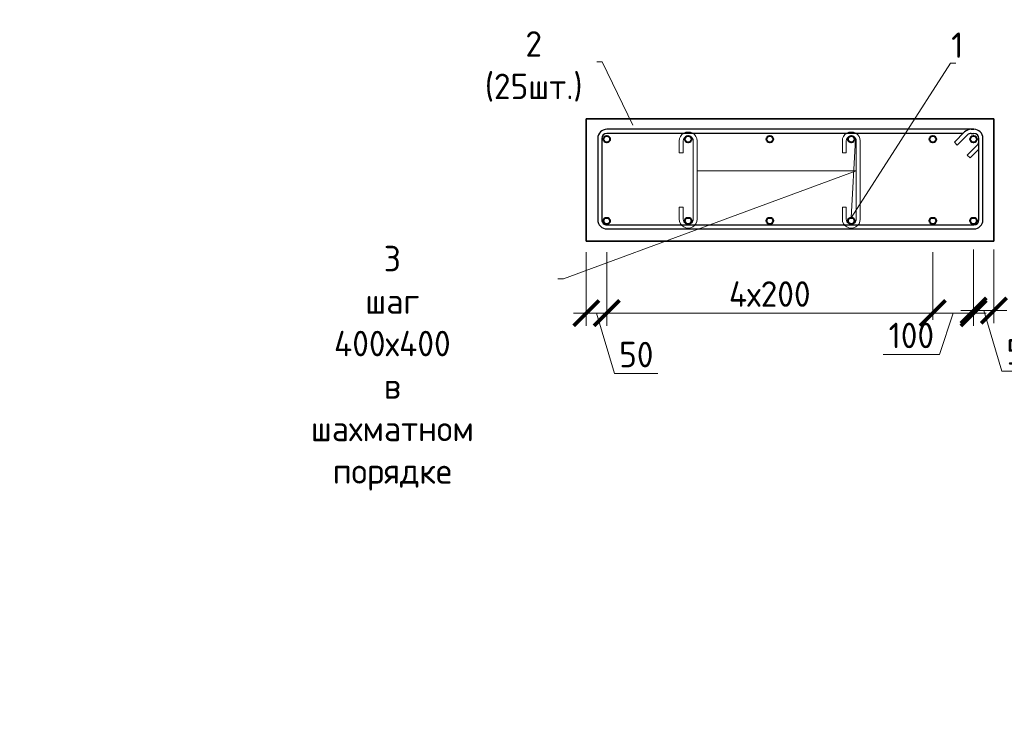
# Model space of a CAD drawing. Header units: millimetres. Extents: x 369815 to 1481759, y -423071 to -27917.
# Tile 321 of 380: x 736370 to 746031, y -130357 to -123541. Entities that reach past the tile are written whole.
import ezdxf
from ezdxf import colors
from ezdxf.entities.mleader import LeaderData, LeaderLine
from ezdxf.math import Vec2, Vec3

# ---------------------------------------------------------------- set-up
doc = ezdxf.new("R2010")
doc.units = ezdxf.units.MM
for name, color, linetype, lineweight in [('Арм_шпильки', 143, 'Continuous', 18), ('Армирование', 3, 'Continuous', 40), ('Выноски', 20, 'Continuous', 20), ('подоснова', 151, 'Continuous', 5), ('РАЗМЕРЫ', 1, 'Continuous', 9)]:
    doc.layers.add(name, color=color, linetype=linetype, lineweight=lineweight)
doc.layers.add('Колонна_ бетон', color=7, linetype='Continuous', lineweight=50, true_color=0xb4b496)
doc.styles.add('GOST 2.304', font='CS_Gost2304.shx')
doc.styles.add('GOST-2.304_Type-B', font='GOST_Common.ttf')
doc.styles.add('ГОСТ', font='GOST_Common.ttf')
doc.dimstyles.new('мой 25', dxfattribs={"dimscale": 100, "dimtxt": 2.5, "dimasz": 2.5, "dimexe": 1.25, "dimexo": 0.625, "dimtad": 1, "dimdec": 0, "dimlfac": 0.5, "dimtxsty": 'GOST-2.304_Type-B', "dimblk": 'ARCHTICK', "dimcen": 2.5, "dimdle": 1.25, "dimaunit": 1, "dimadec": 1, "dimazin": 2, "dimtfac": 1, "dimtdec": 0, "dimtmove": 1, "dimatfit": 3, "dimfxl": 6, "dimfxlon": 1, "dimtfill": 1, "dimlwd": -1, "dimlwe": -1, "dimarcsym": 0})

# ---------------------------------------------------------------- blocks, each defined once
blk = doc.blocks.new('_ArchTick')
at = {"color": 0, "linetype": 'ByBlock', "const_width": 0.15}
blk.add_lwpolyline([(-0.5, -0.5), (0.5, 0.5)], dxfattribs=at)
blk = doc.blocks.new('*D445')
at = {"layer": 'DEFPOINTS', "color": 0, "transparency": 16777216}
for p in [(742129.5, -125535.6), (741929.5, -125714.7), (741929.5, -126420.5)]:
    blk.add_point(p, dxfattribs=at)
at = {"layer": 'РАЗМЕРЫ', "color": 0, "linetype": 'Continuous', "transparency": 16777216}
for p, q in [((741929.5, -125820.5), (741929.5, -126545.5)), ((742129.5, -125820.5), (742129.5, -126545.5)), ((742254.5, -126420.5), (741804.5, -126420.5)), ((742029.5, -126420.5), (742207.6, -127014.3)), ((742207.6, -127014.3), (742632.6, -127014.3))]:
    blk.add_line(p, q, dxfattribs=at)
at = {"layer": 'РАЗМЕРЫ', "color": 0, "transparency": 16777216, "xscale": 250, "yscale": 250, "zscale": 250, "rotation": 180}
blk.add_blockref('_ArchTick', (741929.5, -126420.5), dxfattribs=at)
at = {"layer": 'РАЗМЕРЫ', "color": 0, "transparency": 16777216, "xscale": 250, "yscale": 250, "zscale": 250}
blk.add_blockref('_ArchTick', (742129.5, -126420.5), dxfattribs=at)
at = {"layer": 'РАЗМЕРЫ', "color": 0, "transparency": 16777216, "insert": (742420.1, -126826.8), "char_height": 250, "attachment_point": 5, "style": 'GOST-2.304_Type-B', "bg_fill": 3, "box_fill_scale": 1.1, "bg_fill_color": 256, "bg_fill_true_color": 13158600, "bg_fill_transparency": 0}
blk.add_mtext('50', dxfattribs=at)
blk = doc.blocks.new('*D446')
at = {"layer": 'DEFPOINTS', "color": 0, "transparency": 16777216}
for p in [(742129.5, -125535.6), (745329.5, -125515.6), (745329.5, -126420.5)]:
    blk.add_point(p, dxfattribs=at)
at = {"layer": 'РАЗМЕРЫ', "color": 0, "linetype": 'Continuous', "transparency": 16777216}
for p, q in [((742129.5, -125820.5), (742129.5, -126545.5)), ((745329.5, -125820.5), (745329.5, -126545.5)), ((742004.5, -126420.5), (745454.5, -126420.5))]:
    blk.add_line(p, q, dxfattribs=at)
at = {"layer": 'РАЗМЕРЫ', "color": 0, "transparency": 16777216, "xscale": 250, "yscale": 250, "zscale": 250, "rotation": 180}
blk.add_blockref('_ArchTick', (742129.5, -126420.5), dxfattribs=at)
at = {"layer": 'РАЗМЕРЫ', "color": 0, "transparency": 16777216, "xscale": 250, "yscale": 250, "zscale": 250}
blk.add_blockref('_ArchTick', (745329.5, -126420.5), dxfattribs=at)
at = {"layer": 'РАЗМЕРЫ', "color": 0, "transparency": 16777216, "insert": (743729.5, -126233), "char_height": 250, "attachment_point": 5, "style": 'GOST-2.304_Type-B', "bg_fill": 3, "box_fill_scale": 1.1, "bg_fill_color": 256, "bg_fill_true_color": 13158600, "bg_fill_transparency": 0}
blk.add_mtext('4х200', dxfattribs=at)
blk = doc.blocks.new('*D464')
at = {"layer": 'DEFPOINTS', "color": 0, "transparency": 16777216}
for p in [(745329.5, -125515.6), (745729.5, -125515.6), (745729.5, -126420.5)]:
    blk.add_point(p, dxfattribs=at)
at = {"layer": 'РАЗМЕРЫ', "color": 0, "linetype": 'Continuous', "transparency": 16777216}
for p, q in [((745329.5, -125820.5), (745329.5, -126545.5)), ((745729.5, -125820.5), (745729.5, -126545.5)), ((745204.5, -126420.5), (745854.5, -126420.5)), ((745529.5, -126420.5), (745394, -126826.8)), ((745394, -126826.8), (744844, -126826.8))]:
    blk.add_line(p, q, dxfattribs=at)
at = {"layer": 'РАЗМЕРЫ', "color": 0, "transparency": 16777216, "xscale": 250, "yscale": 250, "zscale": 250}
blk.add_blockref('_ArchTick', (745729.5, -126420.5), dxfattribs=at)
at = {"layer": 'РАЗМЕРЫ', "color": 0, "transparency": 16777216, "insert": (745119, -126639.3), "char_height": 250, "attachment_point": 5, "style": 'GOST-2.304_Type-B', "bg_fill": 3, "box_fill_scale": 1.1, "bg_fill_color": 256, "bg_fill_true_color": 13158600, "bg_fill_transparency": 0}
blk.add_mtext('100', dxfattribs=at)
at = {"layer": 'РАЗМЕРЫ', "color": 0, "transparency": 16777216, "xscale": 250, "yscale": 250, "zscale": 250, "rotation": 180}
blk.add_blockref('_ArchTick', (745329.5, -126420.5), dxfattribs=at)
blk = doc.blocks.new('*D465')
at = {"layer": 'DEFPOINTS', "color": 0, "transparency": 16777216}
for p in [(745729.5, -125515.6), (745929.5, -125558.7), (745929.5, -126394.6)]:
    blk.add_point(p, dxfattribs=at)
at = {"layer": 'РАЗМЕРЫ', "color": 0, "linetype": 'Continuous', "transparency": 16777216}
for p, q in [((745729.5, -125794.6), (745729.5, -126519.6)), ((745929.5, -125794.6), (745929.5, -126519.6)), ((745604.5, -126394.6), (746054.5, -126394.6)), ((745829.5, -126394.6), (746007.6, -126988.3)), ((746007.6, -126988.3), (746432.6, -126988.3))]:
    blk.add_line(p, q, dxfattribs=at)
at = {"layer": 'РАЗМЕРЫ', "color": 0, "transparency": 16777216, "xscale": 250, "yscale": 250, "zscale": 250, "rotation": 180}
blk.add_blockref('_ArchTick', (745729.5, -126394.6), dxfattribs=at)
at = {"layer": 'РАЗМЕРЫ', "color": 0, "transparency": 16777216, "xscale": 250, "yscale": 250, "zscale": 250}
blk.add_blockref('_ArchTick', (745929.5, -126394.6), dxfattribs=at)
at = {"layer": 'РАЗМЕРЫ', "color": 0, "transparency": 16777216, "insert": (746220.1, -126800.8), "char_height": 250, "attachment_point": 5, "style": 'GOST-2.304_Type-B', "bg_fill": 3, "box_fill_scale": 1.1, "bg_fill_color": 256, "bg_fill_true_color": 13158600, "bg_fill_transparency": 0}
blk.add_mtext('50', dxfattribs=at)
blk = doc.blocks.new('*D447')
at = {"layer": 'DEFPOINTS', "color": 0, "transparency": 16777216}
for p in [(745929.5, -124514.1, -2880), (745729.5, -124712.7, -2880), (746526.8, -124712.7)]:
    blk.add_point(p, dxfattribs=at)
at = {"layer": 'РАЗМЕРЫ', "color": 0, "linetype": 'Continuous', "transparency": 16777216}
for p, q in [((747120.6, -124435.3), (747120.6, -124010.3)), ((746526.8, -124389.1), (746526.8, -124837.7)), ((746526.8, -124613.4), (747120.6, -124435.3)), ((746475.4, -124514.1), (746651.8, -124514.1)), ((746430.7, -124712.7), (746651.8, -124712.7))]:
    blk.add_line(p, q, dxfattribs=at)
at = {"layer": 'РАЗМЕРЫ', "color": 0, "transparency": 16777216, "xscale": 250, "yscale": 250, "zscale": 250}
for p, rotation in [((746526.8, -124514.1), 90), ((746526.8, -124712.7), 270)]:
    blk.add_blockref('_ArchTick', p, dxfattribs=dict(at, rotation=rotation))
at = {"layer": 'РАЗМЕРЫ', "color": 0, "transparency": 16777216, "insert": (746933.1, -124222.8), "char_height": 250, "attachment_point": 5, "rotation": 90, "style": 'GOST-2.304_Type-B', "bg_fill": 3, "box_fill_scale": 1.1, "bg_fill_color": 256, "bg_fill_true_color": 13158600, "bg_fill_transparency": 0}
blk.add_mtext('50', dxfattribs=at)
blk = doc.blocks.new('*D448')
at = {"layer": 'DEFPOINTS', "color": 0, "transparency": 16777216}
for p in [(745729.5, -125513.2, -2880), (746526.8, -125513.2), (746431.1, -125713.2)]:
    blk.add_point(p, dxfattribs=at)
at = {"layer": 'РАЗМЕРЫ', "color": 0, "linetype": 'Continuous', "transparency": 16777216}
for p, q in [((746526.8, -125838.2), (746526.8, -125388.2)), ((746430.7, -125513.2), (746651.8, -125513.2)), ((746526.8, -125613.2), (746913.3, -125926.7)), ((746493.6, -125713.2), (746651.8, -125713.2)), ((746913.3, -125926.7), (746913.3, -126351.7))]:
    blk.add_line(p, q, dxfattribs=at)
at = {"layer": 'РАЗМЕРЫ', "color": 0, "transparency": 16777216, "xscale": 250, "yscale": 250, "zscale": 250}
for p, rotation in [((746526.8, -125513.2), 90), ((746526.8, -125713.2), 270)]:
    blk.add_blockref('_ArchTick', p, dxfattribs=dict(at, rotation=rotation))
at = {"layer": 'РАЗМЕРЫ', "color": 0, "transparency": 16777216, "insert": (746725.8, -126139.2), "char_height": 250, "attachment_point": 5, "rotation": 90, "style": 'GOST-2.304_Type-B', "bg_fill": 3, "box_fill_scale": 1.1, "bg_fill_color": 256, "bg_fill_true_color": 13158600, "bg_fill_transparency": 0}
blk.add_mtext('50', dxfattribs=at)
blk = doc.blocks.new('*U130')
at = {"color": 0, "linetype": 'ByBlock', "lineweight": -2}
for p, q in [((214.4, 944.4), (12.5, 944.4)), ((214.4, 934.4), (12.5, 934.4)), ((53.8, 905.3), (28.3, 930.7)), ((38.8, 934.4), (60.9, 912.3)), ((-10, 921.9), (-10, 12.5)), ((-10, 914.9), (-10, 921.9)), ((0, 914.9), (0, 921.9)), ((3.7, 906), (29.1, 880.6)), ((60.9, 912.3), (53.8, 905.3)), ((226.9, 12.5), (226.9, 921.9)), ((236.9, 12.5), (236.9, 921.9)), ((22, 873.5), (-3.4, 899)), ((0, 895.6), (0, 12.5)), ((29.1, 880.6), (22, 873.5)), ((12.5, 0), (214.4, 0)), ((12.5, -10), (214.4, -10))]:
    blk.add_line(p, q, dxfattribs=at)
for centre, radius, start, end in [((12.5, 921.9), 22.5, 90, 180), ((12.5, 921.9), 12.5, 90, 180), ((19.5, 921.9), 12.5, 45, 90), ((214.4, 921.9), 22.5, 0, 90), ((214.4, 921.9), 12.5, 0, 90), ((12.5, 914.9), 22.5, 180, 225), ((12.5, 914.9), 12.5, 180, 225), ((12.5, 12.5), 22.5, 180, 270), ((12.5, 12.5), 12.5, 180, 270), ((214.4, 12.5), 12.5, 270, 0), ((214.4, 12.5), 22.5, 270, 0)]:
    blk.add_arc(centre, radius, start, end, dxfattribs=at)
at = {"style": 'GOST 2.304', "oblique": 15, "flags": 9}
for tag, p in [('ДИАМЕТР', (-52.8, -63)), ('КЛАСС', (-53, -68.7)), ('ДЛИНА', (-52.5, -73.8)), ('ПОЗИЦИЯ', (-52.3, -58)), ('МАССА', (-52.3, -78.3))]:
    blk.add_attdef(tag, p, '', height=2.5, dxfattribs=at)
blk = doc.blocks.new('*U131')
for p, q in [((-8, 0), (-7.4, 4.7)), ((-7.4, 4.7), (-5.6, 9)), ((-5.6, 9), (-2.7, 12.7)), ((-2.7, 12.7), (1, 15.6)), ((1, 15.6), (5.3, 17.4)), ((5.3, 17.4), (10, 18)), ((34, 18), (10, 18)), ((10, 10), (34, 10)), ((34, 10), (34, 18)), ((143.6, 18), (167.6, 18)), ((143.6, 10), (143.6, 18)), ((167.6, 10), (143.6, 10)), ((172.3, 17.4), (167.6, 18)), ((176.6, 15.6), (172.3, 17.4)), ((180.3, 12.7), (176.6, 15.6)), ((183.2, 9), (180.3, 12.7)), ((185, 4.7), (183.2, 9)), ((185.6, 0), (185, 4.7)), ((185, -4.7), (185.6, 0)), ((-7.4, -4.7), (-8, 0)), ((-5.6, -9), (-7.4, -4.7)), ((-2.7, -12.7), (-5.6, -9)), ((1, -15.6), (-2.7, -12.7)), ((5.3, -17.4), (1, -15.6)), ((10, -18), (5.3, -17.4)), ((10, -18), (167.6, -18)), ((167.6, -18), (172.3, -17.4)), ((172.3, -17.4), (176.6, -15.6)), ((176.6, -15.6), (180.3, -12.7)), ((180.3, -12.7), (183.2, -9)), ((183.2, -9), (185, -4.7))]:
    blk.add_line(p, q)
at = {"color": 0, "linetype": 'ByBlock', "lineweight": -2}
for p, q in [((0, 0), (0.3, 2.6)), ((0.3, 2.6), (1.3, 5)), ((1.3, 5), (2.9, 7.1)), ((2.9, 7.1), (5, 8.7)), ((5, 8.7), (7.4, 9.7)), ((7.4, 9.7), (10, 10)), ((170.2, 9.7), (167.6, 10)), ((172.6, 8.7), (170.2, 9.7)), ((174.7, 7.1), (172.6, 8.7)), ((176.3, 5), (174.7, 7.1)), ((177.3, 2.6), (176.3, 5)), ((177.6, 0), (177.3, 2.6)), ((177.3, -2.6), (177.6, 0)), ((0.3, -2.6), (0, 0)), ((1.3, -5), (0.3, -2.6)), ((2.9, -7.1), (1.3, -5)), ((5, -8.7), (2.9, -7.1)), ((7.4, -9.7), (5, -8.7)), ((10, -10), (7.4, -9.7)), ((10, -10), (167.6, -10)), ((167.6, -10), (170.2, -9.7)), ((170.2, -9.7), (172.6, -8.7)), ((172.6, -8.7), (174.7, -7.1)), ((174.7, -7.1), (176.3, -5)), ((176.3, -5), (177.3, -2.6))]:
    blk.add_line(p, q, dxfattribs=at)
at = {"style": 'GOST 2.304', "oblique": 15, "flags": 9}
for tag, p in [('ПОЗИЦИЯ', (118, -56.6)), ('ДИАМЕТР', (117.8, -62.2)), ('ДЛИНА', (118.1, -72.5)), ('КЛАСС', (118, -67.8)), ('МАССА', (118.7, -78.2))]:
    blk.add_attdef(tag, p, '', height=2.5, dxfattribs=at)
blk = doc.blocks.new('*U128')
for p, q in [((-8, 0), (-7.4, 4.7)), ((-7.4, 4.7), (-5.6, 9)), ((-5.6, 9), (-2.7, 12.7)), ((-2.7, 12.7), (1, 15.6)), ((1, 15.6), (5.3, 17.4)), ((5.3, 17.4), (10, 18)), ((34, 18), (10, 18)), ((10, 10), (34, 10)), ((34, 10), (34, 18)), ((143.6, 18), (167.6, 18)), ((143.6, 10), (143.6, 18)), ((167.6, 10), (143.6, 10)), ((172.3, 17.4), (167.6, 18)), ((176.6, 15.6), (172.3, 17.4)), ((180.3, 12.7), (176.6, 15.6)), ((183.2, 9), (180.3, 12.7)), ((185, 4.7), (183.2, 9)), ((185.6, 0), (185, 4.7)), ((185, -4.7), (185.6, 0)), ((-7.4, -4.7), (-8, 0)), ((-5.6, -9), (-7.4, -4.7)), ((-2.7, -12.7), (-5.6, -9)), ((1, -15.6), (-2.7, -12.7)), ((5.3, -17.4), (1, -15.6)), ((10, -18), (5.3, -17.4)), ((10, -18), (167.6, -18)), ((167.6, -18), (172.3, -17.4)), ((172.3, -17.4), (176.6, -15.6)), ((176.6, -15.6), (180.3, -12.7)), ((180.3, -12.7), (183.2, -9)), ((183.2, -9), (185, -4.7))]:
    blk.add_line(p, q)
at = {"color": 0, "linetype": 'ByBlock', "lineweight": -2}
for p, q in [((0, 0), (0.3, 2.6)), ((0.3, 2.6), (1.3, 5)), ((1.3, 5), (2.9, 7.1)), ((2.9, 7.1), (5, 8.7)), ((5, 8.7), (7.4, 9.7)), ((7.4, 9.7), (10, 10)), ((170.2, 9.7), (167.6, 10)), ((172.6, 8.7), (170.2, 9.7)), ((174.7, 7.1), (172.6, 8.7)), ((176.3, 5), (174.7, 7.1)), ((177.3, 2.6), (176.3, 5)), ((177.6, 0), (177.3, 2.6)), ((177.3, -2.6), (177.6, 0)), ((0.3, -2.6), (0, 0)), ((1.3, -5), (0.3, -2.6)), ((2.9, -7.1), (1.3, -5)), ((5, -8.7), (2.9, -7.1)), ((7.4, -9.7), (5, -8.7)), ((10, -10), (7.4, -9.7)), ((10, -10), (167.6, -10)), ((167.6, -10), (170.2, -9.7)), ((170.2, -9.7), (172.6, -8.7)), ((172.6, -8.7), (174.7, -7.1)), ((174.7, -7.1), (176.3, -5)), ((176.3, -5), (177.3, -2.6))]:
    blk.add_line(p, q, dxfattribs=at)
at = {"style": 'GOST 2.304', "oblique": 15, "flags": 9}
for tag, p in [('ПОЗИЦИЯ', (118, -56.6)), ('ДИАМЕТР', (117.8, -62.2)), ('ДЛИНА', (118.1, -72.5)), ('КЛАСС', (118, -67.8)), ('МАССА', (118.7, -78.2))]:
    blk.add_attdef(tag, p, '', height=2.5, dxfattribs=at)
blk = doc.blocks.new('_None')
blk = doc.blocks.new('*D458')
at = {"layer": 'DEFPOINTS', "color": 0, "transparency": 16777216}
for p in [(744979.5, -124514.7), (744979.5, -125714.7), (747407, -125714.7)]:
    blk.add_point(p, dxfattribs=at)
at = {"layer": 'РАЗМЕРЫ', "color": 0, "linetype": 'Continuous', "transparency": 16777216}
for p, q in [((747407, -124389.7), (747407, -125839.7)), ((746807, -124514.7), (747532, -124514.7)), ((746807, -125714.7), (747532, -125714.7))]:
    blk.add_line(p, q, dxfattribs=at)
at = {"layer": 'РАЗМЕРЫ', "color": 0, "transparency": 16777216, "xscale": 250, "yscale": 250, "zscale": 250}
for p, rotation in [((747407, -124514.7), 90), ((747407, -125714.7), 270)]:
    blk.add_blockref('_ArchTick', p, dxfattribs=dict(at, rotation=rotation))
at = {"layer": 'РАЗМЕРЫ', "color": 0, "transparency": 16777216, "insert": (747219.5, -125114.7), "char_height": 250, "attachment_point": 5, "rotation": 90, "style": 'GOST-2.304_Type-B', "bg_fill": 3, "box_fill_scale": 1.1, "bg_fill_color": 256, "bg_fill_true_color": 13158600, "bg_fill_transparency": 0}
blk.add_mtext('300', dxfattribs=at)

msp = doc.modelspace()

# ---------------------------------------------------------------- linework, layer by layer
at = {"layer": 'Армирование', "color": 3}
for centre in [(742129.5, -124713.7, 5980), (742929.5, -124713.7, 5980), (743729.5, -124713.7, 5980), (744529.5, -124713.7, 5980), (745329.5, -124713.7, 5980), (745729.5, -124713.7, 5980), (742129.5, -125515.6, 5980), (742929.5, -125515.6, 5980), (743729.5, -125515.6, 5980), (744529.5, -125515.6, 5980), (745329.5, -125515.6, 5980), (745729.5, -125515.6, 5980)]:
    msp.add_circle(centre, 32, dxfattribs=at)
at = {"layer": 'Колонна_ бетон', "color": 180, "linetype": 'Continuous', "lineweight": 35, "transparency": 33554687}
for p, q in [((741929.5, -125714.7, 5980), (741929.5, -124514.7, 5980)), ((745929.5, -124514.7, 5980), (741929.5, -124514.7, 5980)), ((745929.5, -124514.7, 5980), (745929.5, -125714.7, 5980)), ((745929.5, -125714.7, 5980), (741929.5, -125714.7, 5980))]:
    msp.add_line(p, q, dxfattribs=at)

# ---------------------------------------------------------------- leaders
at = {"layer": 'подоснова'}
ml = msp.add_multileader_mtext('Standard', dxfattribs=at)
ml.set_content('2 (25шт.)', color=256, style='GOST-2.304_Type-B')
ml.set_leader_properties(color=256, linetype='ByLayer', lineweight=15)
ml.set_arrow_properties(name='NONE')
ml.build(insert=Vec2(0, 0))
ml.multileader.update_dxf_attribs({"text_left_attachment_type": 6, "text_right_attachment_type": 6, "dogleg_length": 10, "arrow_head_size": 18})
ctx = ml.context
ctx.base_point, ctx.char_height, ctx.arrow_head_size, ctx.landing_gap_size, ctx.plane_origin = Vec3(740750.5, -123953.3, 3100), 250, 18, 20, Vec3(738697.6, -123407.3, 3100)
ctx.left_attachment, ctx.right_attachment, ctx.text_align_type = 6, 6, 1
notes = []
notes.append((ctx, [(1, (1, 1, 0), (742086.1, -123953.3, 3100), (-1, 0), 10, [(0, [(742387.4, -124576.8, 3100)], 0, [])])]))
ctx.mtext.insert, ctx.mtext.width, ctx.mtext.alignment, ctx.mtext.flow_direction = Vec3(741413.3, -123653.3, 3100), 22.898, 2, 5
for ctx, leaders in notes:
    for number, flags, end, landing, length, lines in leaders:
        leader = LeaderData()
        leader.index, (leader.has_last_leader_line, leader.has_dogleg_vector, leader.attachment_direction) = number, flags
        leader.last_leader_point, leader.dogleg_vector, leader.dogleg_length = Vec3(end), Vec3(landing), length
        for number, points, colour, breaks in lines:
            line = LeaderLine()
            line.index, line.vertices, line.color, line.breaks = number, Vec3.list(points), colors.encode_raw_color(colour), breaks
            leader.lines.append(line)
        ctx.leaders.append(leader)

# ---------------------------------------------------------------- next in the draw order: dimensions: what is measured, and where the dimension line sits
at = {"layer": 'РАЗМЕРЫ', "color": 146, "true_color": 0x006272}
dim = msp.add_linear_dim(base=(746526.8, -124712.7, 8860), p1=(745929.5, -124514.1, 5980), p2=(745729.5, -124712.7, 5980), angle=90, dimstyle='мой 25', override={"dimlfac": 0.25}, dxfattribs=at)
dim.commit()
dim.dimension.update_dxf_attribs({"geometry": '*D447', "text_midpoint": (746933.1, -124372.8, 8860)})
dim = msp.add_linear_dim(base=(741929.5, -126420.5, 5980), p1=(742129.5, -125535.6, 5980), p2=(741929.5, -125714.7, 5980), dimstyle='мой 25', override={"dimlfac": 0.25}, dxfattribs=at)
dim.commit()
dim.dimension.update_dxf_attribs({"geometry": '*D445', "text_midpoint": (742270.1, -126826.8, 5980)})

# ---------------------------------------------------------------- next in the draw order: dimensions: what is measured, and where the dimension line sits
dim = msp.add_linear_dim(base=(745329.5, -126420.5, 5980), p1=(742129.5, -125535.6, 5980), p2=(745329.5, -125515.6, 5980), text='4х200', dimstyle='мой 25', override={"dimlfac": 0.25}, dxfattribs=at)
dim.commit()
dim.dimension.update_dxf_attribs({"geometry": '*D446', "text_midpoint": (743729.5, -126233, 5980)})

# ---------------------------------------------------------------- next in the draw order: block references
at = {"layer": 'Арм_шпильки', "color": 3, "xscale": 4.875, "yscale": 4.875, "zscale": 4.875, "rotation": 89.99999999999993}
for name, p in [('*U131', (742929.5, -125547.6, 5980)), ('*U128', (744529.5, -125547.6, 5980))]:
    msp.add_blockref(name, p, dxfattribs=at)

# ---------------------------------------------------------------- next in the draw order: dimensions: what is measured, and where the dimension line sits
at = {"layer": 'РАЗМЕРЫ', "color": 146}
dim = msp.add_linear_dim(base=(745729.5, -126420.5, 5980), p1=(745329.5, -125515.6, 5980), p2=(745729.5, -125515.6, 5980), dimstyle='мой 25', override={"dimlfac": 0.25}, dxfattribs=at)
dim.commit()
dim.dimension.update_dxf_attribs({"geometry": '*D464', "text_midpoint": (745331.5, -126826.8, 5980), "dimtype": 160})

# ---------------------------------------------------------------- next in the draw order: leaders
at = {"layer": 'подоснова'}
ml = msp.add_multileader_mtext('Standard', dxfattribs=at)
ml.set_content('3 шаг 400х400 \\Pв шахматном порядке ', color=256, style='GOST-2.304_Type-B')
ml.set_leader_properties(color=256, linetype='ByLayer', lineweight=15)
ml.set_arrow_properties(name='NONE')
ml.build(insert=Vec2(0, 0))
ml.multileader.update_dxf_attribs({"text_left_attachment_type": 6, "text_right_attachment_type": 6, "dogleg_length": 10, "arrow_head_size": 18})
ctx = ml.context
ctx.base_point, ctx.char_height, ctx.arrow_head_size, ctx.landing_gap_size, ctx.plane_origin = Vec3(738358.2, -126085.2, 3100), 250, 18, 20, Vec3(741332.3, -125732, 3100)
ctx.left_attachment, ctx.right_attachment, ctx.text_align_type = 6, 6, 1
notes = []
notes.append((ctx, [(1, (1, 1, 0), (741704.4, -126085.2, 3100), (-1, 0), 10, [(1, [(743017.3, -125023.1, 3100), (744578.3, -125023.1, 3100)], 0, [])])]))
ctx.mtext.insert, ctx.mtext.width, ctx.mtext.alignment, ctx.mtext.flow_direction = Vec3(740026.3, -125760.2, 3100), 22.898, 2, 5
for ctx, leaders in notes:
    for number, flags, end, landing, length, lines in leaders:
        leader = LeaderData()
        leader.index, (leader.has_last_leader_line, leader.has_dogleg_vector, leader.attachment_direction) = number, flags
        leader.last_leader_point, leader.dogleg_vector, leader.dogleg_length = Vec3(end), Vec3(landing), length
        for number, points, colour, breaks in lines:
            line = LeaderLine()
            line.index, line.vertices, line.color, line.breaks = number, Vec3.list(points), colors.encode_raw_color(colour), breaks
            leader.lines.append(line)
        ctx.leaders.append(leader)

# ---------------------------------------------------------------- next in the draw order: dimensions: what is measured, and where the dimension line sits
at = {"layer": 'РАЗМЕРЫ', "color": 146}
dim = msp.add_linear_dim(base=(745929.5, -126394.6, 5980), p1=(745729.5, -125515.6, 5980), p2=(745929.5, -125558.7, 5980), dimstyle='мой 25', override={"dimlfac": 0.25}, dxfattribs=at)
dim.commit()
dim.dimension.update_dxf_attribs({"geometry": '*D465', "text_midpoint": (746070.1, -126800.8, 5980)})

# ---------------------------------------------------------------- next in the draw order: dimensions: what is measured, and where the dimension line sits
at = {"layer": 'РАЗМЕРЫ', "color": 146, "true_color": 0x006272}
dim = msp.add_linear_dim(base=(746526.8, -125513.2, 8860), p1=(746431.1, -125713.2, 8860), p2=(745729.5, -125513.2, 5980), angle=90, dimstyle='мой 25', override={"dimlfac": 0.25}, dxfattribs=at)
dim.commit()
dim.dimension.update_dxf_attribs({"geometry": '*D448', "text_midpoint": (746913.3, -125989.2, 8860), "dimtype": 160})

# ---------------------------------------------------------------- next in the draw order: leaders
at = {"layer": 'подоснова'}
ml = msp.add_multileader_mtext('Standard', dxfattribs=at)
ml.set_content('1 ', color=256, style='GOST-2.304_Type-B')
ml.set_leader_properties(color=256, linetype='ByLayer', lineweight=15)
ml.set_arrow_properties(name='NONE')
ml.build(insert=Vec2(0, 0))
ml.multileader.update_dxf_attribs({"text_left_attachment_type": 6, "text_right_attachment_type": 6, "dogleg_length": 10, "arrow_head_size": 18})
ctx = ml.context
ctx.base_point, ctx.char_height, ctx.arrow_head_size, ctx.landing_gap_size, ctx.plane_origin = Vec3(745511.8, -123965.7, 5980), 250, 18, 20, Vec3(742799, -122183.3, 5980)
ctx.left_attachment, ctx.right_attachment, ctx.text_align_type = 6, 6, 1
notes = []
notes.append((ctx, [(0, (1, 1, 0), (745501.8, -123965.7, 5980), (1, 0), 10, [(1, [(744569.5, -124713.7, 5980), (744529.5, -125483.6, 5980)], 0, [])])]))
ctx.mtext.insert, ctx.mtext.width, ctx.mtext.alignment, ctx.mtext.flow_direction = Vec3(745569.3, -123665.7, 5980), 22.898, 2, 5
for ctx, leaders in notes:
    for number, flags, end, landing, length, lines in leaders:
        leader = LeaderData()
        leader.index, (leader.has_last_leader_line, leader.has_dogleg_vector, leader.attachment_direction) = number, flags
        leader.last_leader_point, leader.dogleg_vector, leader.dogleg_length = Vec3(end), Vec3(landing), length
        for number, points, colour, breaks in lines:
            line = LeaderLine()
            line.index, line.vertices, line.color, line.breaks = number, Vec3.list(points), colors.encode_raw_color(colour), breaks
            leader.lines.append(line)
        ctx.leaders.append(leader)

# ---------------------------------------------------------------- next in the draw order: block references
at = {"lineweight": 30, "xscale": 3.959999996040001, "yscale": 3.959999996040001, "zscale": 3.959999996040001, "rotation": 269.9999999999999}
msp.add_blockref('*U130', (742081.8, -124656, 3100), dxfattribs=at)

# ---------------------------------------------------------------- next in the draw order: dimensions: what is measured, and where the dimension line sits
at = {"layer": 'РАЗМЕРЫ', "color": 146, "true_color": 0x006272}
dim = msp.add_linear_dim(base=(747407, -125714.7, 5980), p1=(744979.5, -124514.7, 5980), p2=(744979.5, -125714.7, 5980), angle=90, dimstyle='мой 25', override={"dimlfac": 0.25}, dxfattribs=at)
dim.commit()
dim.dimension.update_dxf_attribs({"geometry": '*D458', "text_midpoint": (747219.5, -125114.7, 5980)})

# ---------------------------------------------------------------- next in the draw order: texts
at = {"layer": 'Выноски'}
note = msp.add_mtext_static_columns([''] * 2, width=18679.731, gutter_width=20.2, height=0, dxfattribs=dict(at, insert=(393294.8, -99507.3), char_height=250, attachment_point=1, style='ГОСТ'))
for column, words in zip([note] + note.columns.linked_columns, ['\\pi1500;{\\H2x;Общие указания:}\\P1.^IРабочая документация разработана в соответствии с заданием на проектирование, требованиями {\\H3x; }действующих технических регламентов, стандартов, сводов правил и других документов, содержащих установленные {\\H1.16667x; }требования.{\\H1.77778x; }\\P2.^IРабочая документация выполнена в соответствии со следующими нормативными и техническими {\\H1.57407x; }документами:{\\H1.64198x; }\\P-^IСП 20.13330.2016 "Нагрузки и воздействия";{\\H1.61934x; }\\P-^IСП 63.13330.2018 "Бетонные и железобетонные конструкции. Основные положения";{\\H1.62689x; }\\P-^IСП 70.13330.2012 "Несущие и ограждающие конструкции".{\\H1.62437x; }\\P4.^IЗа относительную отметку 0,000 принята отметка чистого пола первого этажа, соответствующая {\\H1.62521x; }абсолютной отметке 648,00 в Балтийской системе высот.{\\H1.62493x; }\\P{\\fISOCPEUR|b0|i0|c204|p34;5.^IПеречень видов работ, для которых необходимо составлять акты освидетельствования скрытых \\H1.62502x; \\H0.61538x;работ:\\H1.62499x; \\H0.61539x;\\P-^Iсоответствие арматуры (длина, диаметры, распределение по площади элементов, количество и т.д.), \\H1.725x; \\H0.57971x;закладных деталей рабочим чертежам;\\H1.67917x; \\H0.59553x;\\P-^Iустройство и армирование монолитных стен;\\H1.60694x; \\H0.6223x;\\P-^Iосвидетельствование опалубки перед бетонированием;\\H1.63102x; \\H0.61311x;\\P-^Iотбор контрольных проб бетона;\\H1.62299x; \\H0.61615x;\\P-^Iсоответствие законченных железобетонных конструкций проекту с отображением качества работ;\\H1.62567x; \\H0.61513x;\\P-^Iустройство монолитных конструкций, выполняемых в зимнее время;\\H1.62478x; \\H0.61547x;\\P\\fISOCPEUR|b0|i0|c0|p34;6.^I\\fISOCPEUR|b0|i0|c204|p34;Запрещается выполнение последующих работ при отсутствии актов освидетельствования \\H1.62507x; \\H0.61536x;предшествующих скрытых работ во всех случаях.\\H1.62498x; \\H0.61539x;\\P\\fISOCPEUR|b0|i0|c0|p34;7.^I\\fISOCPEUR|b0|i0|c204|p34;Арматура класса А240 и А500С по ГОСТ 34028-2016, материал монолитных конструкций - бетон \\H1.62501x; \\H0.61538x;тяжелый класса В25 по ГОСТ 26633-2015.\\H1.625x; \\H0.61539x;\\P\\fISOCPEUR|b0|i0|c0|p34;8.^I\\fISOCPEUR|b0|i0|c204|p34;Работы по бетонированию монолитных конструкций вести в соответствии со СП 70.13330.2012 \\H1.625x; \\H0.61538x;"Несущие и ограждающие конструкции".\\H1.625x; \\H0.61538x;\\P\\fISOCPEUR|b0|i0|c0|p34;9.^I\\fISOCPEUR|b0|i0|c204|p34;Все строительно-монтажные работы необходимо выполнять в соответствии со СНиП 12-03-2001 \\H1.625x; \\H0.61538x;"Безопасность труда в строительстве. Часть 1. Общие требования.", Безопасность труда в строительстве. Часть \\H1.625x; \\H0.61538x;2. Строительное производство". Строительство здания должно производиться в соответствии с проектом \\H1.625x; \\H0.61538x;производства работ (ППР).\\H1.725x; \\H0.57971x;\\P\\fISOCPEUR|b0|i0|c0|p34;10.^I\\fISOCPEUR|b0|i0|c204|p34;При отсутствии ППР производство строительно-монтажных работ запрещается.\\H1.67917x; \\H0.59553x;\\P\\fISOCPEUR|b0|i0|c0|p34;11.^I\\fISOCPEUR|b0|i0|c204|p34;Бетон следует укладывать в бетонные конструкции горизонтальными слоями одинаковой толщины без \\H1.60694x; \\H0.6223x;разрывов, с последовательным направлением укладки в одну сторону во всех слоях.\\H1.63102x; \\H0.61311x;\\P\\fISOCPEUR|b0|i0|c0|p34;12.^I\\fISOCPEUR|b0|i0|c204|p34;В начальный период твердения бетон необходимо защищать от попадания атмосферных осадков или \\H1.62299x; \\H0.61615x;потерь влаги.\\H1.62567x; \\H0.61513x;\\P\\fISOCPEUR|b0|i0|c0|p34;13.^I\\fISOCPEUR|b0|i0|c204|p34;Уход за свежеуложенным бетоном начинать сразу после укладки бетонной смеси и осуществлять до \\H1.62478x; \\H0.61547x;достижения прочности бетона не менее 70% от проектной.\\H1.62507x; \\H0.61536x;\\P\\fISOCPEUR|b0|i0|c0|p34;14.^I\\fISOCPEUR|b0|i0|c204|p34;Проект рассчитан на производство работ в период положительных температур. В случае выполнения \\H1.62498x; \\H0.61539x;работ при отрицательных температурах необходимо выполнять требования СНиП часть 3 по производству работ \\H1.62501x; \\H0.61538x;и ППР.\\H1.625x; \\H0.61539x;\\P\\fISOCPEUR|b0|i0|c0|p34;15.^I\\fISOCPEUR|b0|i0|c204|p34;При минимальной температуре воздуха до минус 15°С допускается:\\H1.625x; \\H0.61538x;\\P-^Iвыдерживание бетона в конструкции методом термоса, при предварительном разогреве бетонной \\H1.625x; \\H0.61538x;смеси, \\H1.625x; \\H0.61538x;\\P-^Iфорсированный электроразогрев бетона в конструкции с повторным уплотнением.\\H1.625x; \\H0.61538x;\\PПри минимальной температуре воздуха до минус 25°С допускается:\\H1.625x; \\H0.61538x;\\P-^Iобогрев бетона в греющей опалубке с помощью низкотемпературных электронагревателей,\\H1.625x; \\H0.61538x;\\P-^Iэлектродный сквозной прогреб бетона,\\H1.625x; \\H0.61538x;\\P-^Iэлектрообогрев с помощью греющего провода.\\H1.625x; \\H0.61538x;\\P}16.^IЗаполнителем для бетона служит щебень твердых пород, наибольшая фракция щебня не должна превышать {\\H1.625x; }40мм.{\\H1.625x; }\\P17.^IВ процессе бетонирования обеспечить соблюдение защитных слоев и мест положения рабочей арматуры {\\H1.625x; }согласно проекту. Величина защитного слоя продольной рабочей арматуры у боковых граней стен монолитных {\\H1.625x; }участков должны быть не менее 20мм и не менее диаметра продольной рабочей арматуры конструкции, величина {\\H1.625x; }защитного слоя поперечной арматуры - не менее 10мм. {\\H1.625x; }\\P\\pi0;             18.Крестовые соединения стержней продольной и поперечной арматуры, соединение стержней продольной {\\H1.625x; }арматуры по длине выполнить вязкой отожженой проволокой диаметром 2,0-3,0мм.{\\H1.625x; }\\P\\pi1500;{\\H1.625x; }', '']):
    column.text = words

doc.saveas('drawing.dxf')
